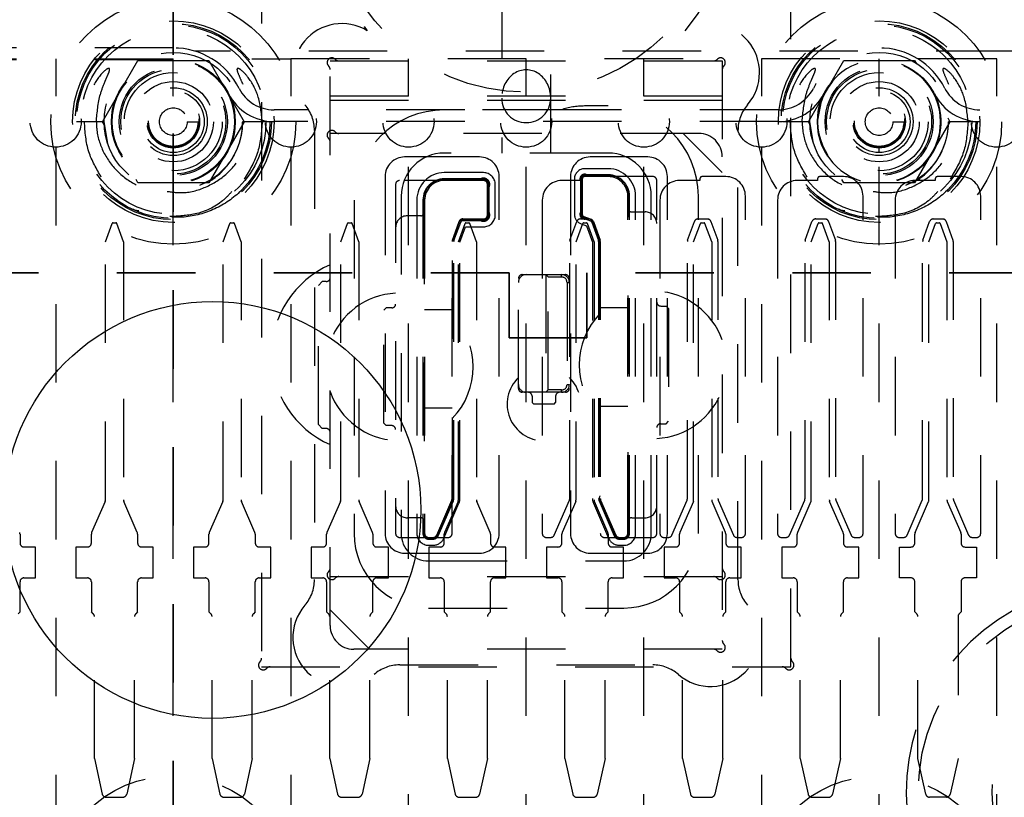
# Model space of a CAD drawing. Header units: inches. Extents: x 1880 to 2363, y -453 to -54.
# Tile 506 of 656: x 1899.182 to 1900.437, y -121.326 to -120.334. Entities that reach past the tile are written whole.
import ezdxf

# ---------------------------------------------------------------- set-up
doc = ezdxf.new("R2010")
doc.units = ezdxf.units.IN
doc.header["$LTSCALE"] = 0.5
doc.header["$MEASUREMENT"] = 0
doc.linetypes.add('HIDDEN', pattern=[0.225, 0.15, -0.075])
doc.linetypes.add('PHANTOM', pattern=[0.25, 0.125, -0.025, 0.025, -0.025, 0.025, -0.025])
doc.layers.add('SID-M-H', color=4, linetype='HIDDEN')
doc.layers.add('SID-M-S', color=105, linetype='Continuous')

msp = doc.modelspace()

# ---------------------------------------------------------------- linework, layer by layer
at = {"color": 7, "linetype": 'PHANTOM', "lineweight": 35}
for p, q in [((1899.37767, -112.27932), (1899.37767, -129.63932)), ((1899.80586, -120.65682), (1892.76167, -120.65682)), ((1899.80586, -120.65682), (1899.80586, -120.73977)), ((1903.46701, -120.65682), (1899.90484, -120.65682)), ((1899.90484, -120.65682), (1899.90484, -120.73977)), ((1899.90484, -120.73977), (1899.80586, -120.73977))]:
    msp.add_line(p, q, dxfattribs=at)
at = {"layer": 'SID-M-H'}
for p, q in [((1899.79642, -119.88432), (1899.79642, -120.50432)), ((1899.85892, -120.50432), (1899.85892, -119.88432)), ((1899.49017, -120.23932), (1899.49017, -121.15932)), ((1900.16517, -121.15932), (1900.16517, -120.26932)), ((1899.37767, -120.37032), (1898.77767, -120.37032)), ((1900.25054, -120.37432), (1899.4048, -120.37432)), ((1900.85054, -120.37432), (1900.3048, -120.37432)), ((1897.67767, -120.38432), (1899.52767, -120.38432)), ((1899.37767, -120.38532), (1898.77767, -120.38532)), ((1899.22767, -120.38432), (1899.22767, -120.43182)), ((1899.28748, -120.46432), (1899.33258, -120.38622)), ((1899.33258, -120.38622), (1899.42276, -120.38622)), ((1899.37767, -120.43182), (1899.37767, -120.38432)), ((1899.42276, -120.38622), (1899.46785, -120.46432)), ((1899.52767, -120.38432), (1899.52767, -120.43182)), ((1901.62767, -120.38432), (1899.52767, -120.38432)), ((1899.57767, -120.38682), (1900.07767, -120.38682)), ((1899.57767, -121.10682), (1899.57767, -120.38682)), ((1899.67767, -120.43182), (1899.67767, -120.38432)), ((1899.82767, -120.43182), (1899.82767, -120.38432)), ((1899.97767, -120.43182), (1899.97767, -120.38432)), ((1900.07767, -120.38682), (1900.07767, -121.13682)), ((1900.12767, -120.38432), (1900.12767, -120.43182)), ((1900.18748, -120.46432), (1900.23258, -120.38622)), ((1900.23258, -120.38622), (1900.32276, -120.38622)), ((1900.27767, -120.43182), (1900.27767, -120.38432)), ((1900.32276, -120.38622), (1900.32523, -120.39049)), ((1900.42767, -120.43182), (1900.42767, -120.38432)), ((1899.37767, -120.43282), (1899.37767, -120.43282)), ((1900.07767, -120.43182), (1899.57767, -120.43182)), ((1899.57767, -120.43682), (1900.07767, -120.43682)), ((1900.20468, -120.43408), (1900.19867, -120.46432)), ((1900.2072, -120.4286), (1900.20468, -120.43408)), ((1900.27767, -120.43282), (1900.27767, -120.43282)), ((1900.14922, -120.44922), (1899.50611, -120.44922)), ((1899.87208, -120.44932), (1899.72317, -120.44932)), ((1899.93217, -120.44432), (1899.90217, -120.44432)), ((1900.74922, -120.44922), (1900.40611, -120.44922)), ((1899.28942, -120.46432), (1899.25442, -120.46432)), ((1899.29023, -120.46908), (1899.28748, -120.46432)), ((1899.29417, -120.49199), (1899.28942, -120.46432)), ((1899.39528, -120.46432), (1899.40916, -120.46432)), ((1899.41113, -120.46432), (1899.41113, -120.46432)), ((1899.42097, -120.46432), (1899.42097, -120.46432)), ((1899.46785, -120.46432), (1899.42276, -120.54242)), ((1899.50092, -120.46432), (1899.466, -120.46432)), ((1900.14922, -120.46422), (1899.50611, -120.46422)), ((1900.18942, -120.46432), (1900.15442, -120.46432)), ((1900.19023, -120.46908), (1900.18748, -120.46432)), ((1900.19417, -120.49199), (1900.18942, -120.46432)), ((1900.29528, -120.46432), (1900.30916, -120.46432)), ((1900.31113, -120.46432), (1900.31113, -120.46432)), ((1900.32097, -120.46432), (1900.32097, -120.46432)), ((1900.36785, -120.46432), (1900.32276, -120.54242)), ((1900.3651, -120.45955), (1900.36785, -120.46432)), ((1900.40092, -120.46432), (1900.366, -120.46432)), ((1900.74922, -120.46422), (1900.40611, -120.46422)), ((1899.55767, -120.47551), (1899.55767, -121.04812)), ((1900.09767, -121.04812), (1900.09767, -120.47551)), ((1900.04767, -120.47932), (1899.57767, -120.47932)), ((1900.07767, -120.52932), (1900.02767, -120.47932)), ((1899.22767, -120.49682), (1899.22767, -121.42182)), ((1899.37767, -121.42182), (1899.37767, -120.49682)), ((1899.52767, -120.49682), (1899.52767, -121.42182)), ((1899.67767, -121.42182), (1899.67767, -120.49682)), ((1899.82767, -121.42182), (1899.82767, -120.49682)), ((1899.97767, -121.42182), (1899.97767, -120.49682)), ((1900.12767, -120.49682), (1900.12767, -121.42182)), ((1900.27767, -121.42182), (1900.27767, -120.49682)), ((1900.42767, -121.42182), (1900.42767, -120.49682)), ((1899.76817, -120.50932), (1899.67267, -120.50932)), ((1899.93217, -120.50432), (1899.72317, -120.50432)), ((1899.98267, -120.50932), (1899.90917, -120.50932)), ((1899.93217, -120.52432), (1899.90217, -120.52432)), ((1899.33258, -120.54242), (1899.33011, -120.53814)), ((1899.42956, -120.53628), (1899.41113, -120.54558)), ((1899.64767, -120.53432), (1899.64767, -120.98932)), ((1899.77317, -120.53932), (1899.66617, -120.53932)), ((1899.77317, -120.52932), (1899.72317, -120.52932)), ((1899.77317, -120.53715), (1899.72317, -120.53715)), ((1899.7697, -120.53882), (1899.73038, -120.53882)), ((1899.79317, -120.98932), (1899.79317, -120.53432)), ((1899.89917, -120.53932), (1899.87317, -120.53932)), ((1899.88417, -120.53432), (1899.88417, -120.98932)), ((1899.88917, -120.53732), (1899.88917, -120.58247)), ((1899.897, -120.53732), (1899.897, -120.58247)), ((1899.89867, -120.54014), (1899.89867, -120.57964)), ((1899.89917, -120.53732), (1899.89917, -120.58247)), ((1899.93217, -120.53215), (1899.90217, -120.53215)), ((1899.98917, -120.53432), (1899.90217, -120.53432)), ((1899.92496, -120.53382), (1899.90499, -120.53382)), ((1899.99417, -120.98932), (1899.99417, -120.53932)), ((1900.00767, -120.98932), (1900.00767, -120.53432)), ((1900.04917, -120.53932), (1900.02317, -120.53932)), ((1900.04917, -120.53732), (1900.04917, -120.53932)), ((1900.08217, -120.53432), (1900.05217, -120.53432)), ((1900.19917, -120.53932), (1900.17317, -120.53932)), ((1900.19917, -120.53732), (1900.19917, -120.53932)), ((1900.23217, -120.53432), (1900.20217, -120.53432)), ((1900.23258, -120.54242), (1900.23011, -120.53814)), ((1900.32956, -120.53628), (1900.31113, -120.54558)), ((1900.34917, -120.53932), (1900.32317, -120.53932)), ((1900.34917, -120.53732), (1900.34917, -120.53932)), ((1900.38217, -120.53432), (1900.35217, -120.53432)), ((1899.42276, -120.54242), (1899.33258, -120.54242)), ((1899.66117, -120.54432), (1899.66117, -120.98932)), ((1899.77817, -120.58332), (1899.77817, -120.54432)), ((1899.77867, -120.57985), (1899.77867, -120.54778)), ((1899.78034, -120.58332), (1899.78034, -120.54432)), ((1899.78817, -120.58332), (1899.78817, -120.54432)), ((1900.32276, -120.54242), (1900.23258, -120.54242)), ((1899.60817, -120.56432), (1899.60817, -120.98932)), ((1899.66817, -120.55932), (1899.66817, -120.98932)), ((1899.68817, -120.56432), (1899.68817, -120.98932)), ((1899.696, -120.56432), (1899.696, -120.98932)), ((1899.69817, -120.56432), (1899.69817, -120.98932)), ((1899.84817, -120.56432), (1899.84817, -120.98932)), ((1899.95717, -120.98932), (1899.95717, -120.55932)), ((1899.95934, -120.98932), (1899.95934, -120.55932)), ((1899.96717, -120.98932), (1899.96717, -120.55932)), ((1899.98717, -120.98932), (1899.98717, -120.55932)), ((1899.99817, -120.56432), (1899.99817, -120.98932)), ((1900.04717, -120.98932), (1900.04717, -120.55932)), ((1900.10717, -120.98932), (1900.10717, -120.55932)), ((1900.14817, -120.56432), (1900.14817, -120.98932)), ((1900.25717, -120.98932), (1900.25717, -120.55932)), ((1900.29817, -120.56432), (1900.29817, -120.98932)), ((1900.40717, -120.98932), (1900.40717, -120.55932)), ((1899.69767, -120.57153), (1899.69767, -120.98585)), ((1899.95767, -120.98585), (1899.95767, -120.56653)), ((1899.69317, -120.58432), (1899.67617, -120.58432)), ((1899.74676, -120.58832), (1899.77317, -120.58832)), ((1899.74676, -120.58882), (1899.7697, -120.58882)), ((1899.74676, -120.59049), (1899.77317, -120.59049)), ((1899.89676, -120.58832), (1899.90945, -120.58832)), ((1899.9004, -120.58733), (1899.90954, -120.59066)), ((1899.90114, -120.58529), (1899.91028, -120.58862)), ((1899.90363, -120.58673), (1899.91011, -120.58909)), ((1899.96217, -120.57932), (1899.97917, -120.57932)), ((1900.04676, -120.58832), (1900.05945, -120.58832)), ((1900.05945, -120.58832), (1900.06028, -120.58862)), ((1900.19676, -120.58832), (1900.20945, -120.58832)), ((1900.20945, -120.58832), (1900.21028, -120.58862)), ((1900.34676, -120.58832), (1900.35945, -120.58832)), ((1900.35945, -120.58832), (1900.36028, -120.58862)), ((1899.29117, -120.61747), (1899.29974, -120.59392)), ((1899.30077, -120.59317), (1899.30457, -120.59317)), ((1899.31417, -120.61747), (1899.3056, -120.59392)), ((1899.44117, -120.61747), (1899.44974, -120.59392)), ((1899.45077, -120.59317), (1899.45457, -120.59317)), ((1899.46417, -120.61747), (1899.4556, -120.59392)), ((1899.59117, -120.61747), (1899.59974, -120.59392)), ((1899.60077, -120.59317), (1899.60457, -120.59317)), ((1899.61417, -120.61747), (1899.6056, -120.59392)), ((1899.73347, -120.61523), (1899.74207, -120.59161)), ((1899.73394, -120.6154), (1899.74254, -120.59178)), ((1899.73551, -120.61597), (1899.74411, -120.59235)), ((1899.74117, -120.61747), (1899.74974, -120.59392)), ((1899.74317, -120.61782), (1899.75027, -120.59832)), ((1899.75027, -120.59832), (1899.77317, -120.59832)), ((1899.75077, -120.59317), (1899.75457, -120.59317)), ((1899.76417, -120.61747), (1899.7556, -120.59392)), ((1899.88347, -120.61523), (1899.89207, -120.59161)), ((1899.89117, -120.61747), (1899.89974, -120.59392)), ((1899.89772, -120.59469), (1899.90467, -120.59722)), ((1899.90077, -120.59317), (1899.90457, -120.59317)), ((1899.90467, -120.59722), (1899.91217, -120.61782)), ((1899.91417, -120.61747), (1899.9056, -120.59392)), ((1899.91123, -120.59235), (1899.91983, -120.61597)), ((1899.9128, -120.59178), (1899.92139, -120.6154)), ((1899.91327, -120.59161), (1899.92186, -120.61523)), ((1900.03347, -120.61523), (1900.04207, -120.59161)), ((1900.04117, -120.61747), (1900.04974, -120.59392)), ((1900.05077, -120.59317), (1900.05457, -120.59317)), ((1900.06417, -120.61747), (1900.0556, -120.59392)), ((1900.06327, -120.59161), (1900.07186, -120.61523)), ((1900.18347, -120.61523), (1900.19207, -120.59161)), ((1900.19117, -120.61747), (1900.19974, -120.59392)), ((1900.20077, -120.59317), (1900.20457, -120.59317)), ((1900.21417, -120.61747), (1900.2056, -120.59392)), ((1900.21327, -120.59161), (1900.22186, -120.61523)), ((1900.33347, -120.61523), (1900.34207, -120.59161)), ((1900.34117, -120.61747), (1900.34974, -120.59392)), ((1900.35077, -120.59317), (1900.35457, -120.59317)), ((1900.3556, -120.59392), (1900.36417, -120.61747)), ((1900.36327, -120.59161), (1900.37186, -120.61523)), ((1899.29117, -120.94647), (1899.29117, -120.61747)), ((1899.31417, -120.61747), (1899.31417, -120.94647)), ((1899.44117, -120.94647), (1899.44117, -120.61747)), ((1899.46417, -120.61747), (1899.46417, -120.94647)), ((1899.59117, -120.94647), (1899.59117, -120.61747)), ((1899.61417, -120.61747), (1899.61417, -120.94647)), ((1899.73317, -120.98932), (1899.73317, -120.61694)), ((1899.73367, -120.94135), (1899.73367, -120.61694)), ((1899.73534, -120.94481), (1899.73534, -120.61694)), ((1899.74117, -120.94647), (1899.74117, -120.61747)), ((1899.74317, -120.94481), (1899.74317, -120.61782)), ((1899.76417, -120.61747), (1899.76417, -120.94647)), ((1899.88317, -120.94481), (1899.88317, -120.61694)), ((1899.89117, -120.94647), (1899.89117, -120.61747)), ((1899.91217, -120.61782), (1899.91217, -120.94481)), ((1899.91417, -120.61747), (1899.91417, -120.94647)), ((1899.92, -120.61694), (1899.92, -120.94481)), ((1899.92167, -120.61694), (1899.92167, -120.94135)), ((1899.92217, -120.61694), (1899.92217, -120.98932)), ((1900.03317, -120.94481), (1900.03317, -120.61694)), ((1900.04117, -120.94647), (1900.04117, -120.61747)), ((1900.06417, -120.61747), (1900.06417, -120.94647)), ((1900.07217, -120.61694), (1900.07217, -120.94481)), ((1900.18317, -120.94481), (1900.18317, -120.61694)), ((1900.19117, -120.94647), (1900.19117, -120.61747)), ((1900.21417, -120.61747), (1900.21417, -120.94647)), ((1900.22217, -120.61694), (1900.22217, -120.94481)), ((1900.33317, -120.94481), (1900.33317, -120.61694)), ((1900.34117, -120.94647), (1900.34117, -120.61747)), ((1900.36417, -120.61747), (1900.36417, -120.94647)), ((1900.37217, -120.61694), (1900.37217, -120.94481)), ((1899.81767, -120.80432), (1899.81767, -120.66432)), ((1899.82267, -120.65932), (1899.87767, -120.65932)), ((1899.85267, -120.65932), (1899.85267, -120.80932)), ((1899.85267, -120.65932), (1899.85567, -120.66232)), ((1899.85567, -120.66232), (1899.87267, -120.66232)), ((1899.85567, -120.80632), (1899.85567, -120.66232)), ((1899.87267, -120.66232), (1899.87267, -120.65932)), ((1899.88267, -120.66432), (1899.88267, -120.80432)), ((1899.56767, -120.66807), (1899.56267, -120.67307)), ((1899.56267, -120.85057), (1899.56267, -120.67307)), ((1899.57267, -120.66807), (1899.56767, -120.66807)), ((1899.87967, -120.66932), (1899.87967, -120.79932)), ((1899.87967, -120.66932), (1899.88267, -120.66932)), ((1899.64917, -120.70182), (1899.64617, -120.70482)), ((1899.65617, -120.70182), (1899.64917, -120.70182)), ((1899.73317, -120.70432), (1899.69817, -120.70432)), ((1899.95717, -120.70182), (1899.92217, -120.70182)), ((1899.99917, -120.69932), (1900.00617, -120.69932)), ((1900.00917, -120.70232), (1900.00617, -120.69932)), ((1900.00917, -120.70232), (1900.00917, -120.84632)), ((1899.64617, -120.84882), (1899.64617, -120.70482)), ((1899.87967, -120.79932), (1899.88267, -120.79932)), ((1899.87767, -120.80932), (1899.82267, -120.80932)), ((1899.83517, -120.81432), (1899.83517, -120.82232)), ((1899.85267, -120.80932), (1899.85567, -120.80632)), ((1899.87267, -120.80632), (1899.85567, -120.80632)), ((1899.86517, -120.81432), (1899.86517, -120.82232)), ((1899.87267, -120.80932), (1899.87267, -120.80632)), ((1899.69817, -120.82932), (1899.73317, -120.82932)), ((1899.83517, -120.82232), (1899.83717, -120.82432)), ((1899.86317, -120.82432), (1899.83717, -120.82432)), ((1899.86317, -120.82432), (1899.86517, -120.82232)), ((1899.92217, -120.82682), (1899.95717, -120.82682)), ((1899.56267, -120.85057), (1899.56767, -120.85557)), ((1899.64617, -120.84882), (1899.64917, -120.85182)), ((1899.65617, -120.85182), (1899.64917, -120.85182)), ((1899.99917, -120.84932), (1900.00617, -120.84932)), ((1900.00617, -120.84932), (1900.00917, -120.84632)), ((1899.57267, -120.85557), (1899.56767, -120.85557)), ((1899.29076, -120.94845), (1899.27355, -120.98824)), ((1899.33178, -120.98824), (1899.31458, -120.94845)), ((1899.44076, -120.94845), (1899.42355, -120.98824)), ((1899.48178, -120.98824), (1899.46458, -120.94845)), ((1899.59076, -120.94845), (1899.57355, -120.98824)), ((1899.63178, -120.98824), (1899.61458, -120.94845)), ((1899.71351, -120.9913), (1899.73276, -120.9468)), ((1899.71534, -120.98832), (1899.73184, -120.95018)), ((1899.7155, -120.99216), (1899.73475, -120.94766)), ((1899.72269, -120.99527), (1899.74193, -120.95077)), ((1899.74076, -120.94845), (1899.72355, -120.98824)), ((1899.78178, -120.98824), (1899.76458, -120.94845)), ((1899.86351, -120.9913), (1899.88276, -120.9468)), ((1899.89076, -120.94845), (1899.87355, -120.98824)), ((1899.9134, -120.95077), (1899.93265, -120.99527)), ((1899.93178, -120.98824), (1899.91458, -120.94845)), ((1899.92059, -120.94766), (1899.93983, -120.99216)), ((1899.92258, -120.9468), (1899.94182, -120.9913)), ((1899.92349, -120.95018), (1899.93999, -120.98832)), ((1900.01351, -120.9913), (1900.03276, -120.9468)), ((1900.04076, -120.94845), (1900.02355, -120.98824)), ((1900.08178, -120.98824), (1900.06458, -120.94845)), ((1900.07258, -120.9468), (1900.09182, -120.9913)), ((1900.16351, -120.9913), (1900.18276, -120.9468)), ((1900.19076, -120.94845), (1900.17355, -120.98824)), ((1900.23178, -120.98824), (1900.21458, -120.94845)), ((1900.22258, -120.9468), (1900.24182, -120.9913)), ((1900.31351, -120.9913), (1900.33276, -120.9468)), ((1900.32355, -120.98824), (1900.34076, -120.94845)), ((1900.36458, -120.94845), (1900.38178, -120.98824)), ((1900.37258, -120.9468), (1900.39182, -120.9913)), ((1899.69317, -120.96932), (1899.67617, -120.96932)), ((1899.96217, -120.96932), (1899.97917, -120.96932)), ((1899.18219, -120.99022), (1899.18219, -121.00156)), ((1899.27314, -121.00156), (1899.27314, -120.99022)), ((1899.33219, -120.99022), (1899.33219, -121.00156)), ((1899.42314, -121.00156), (1899.42314, -120.99022)), ((1899.48219, -120.99022), (1899.48219, -121.00156)), ((1899.57314, -121.00156), (1899.57314, -120.99022)), ((1899.63219, -120.99022), (1899.63219, -121.00156)), ((1899.72314, -121.00156), (1899.72314, -120.99022)), ((1899.78219, -120.99022), (1899.78219, -121.00156)), ((1899.87314, -121.00156), (1899.87314, -120.99022)), ((1899.93219, -120.99022), (1899.93219, -121.00156)), ((1900.02314, -121.00156), (1900.02314, -120.99022)), ((1900.08219, -120.99022), (1900.08219, -121.00156)), ((1900.17314, -121.00156), (1900.17314, -120.99022)), ((1900.23219, -120.99022), (1900.23219, -121.00156)), ((1900.32314, -121.00156), (1900.32314, -120.99022)), ((1900.38219, -120.99022), (1900.38219, -121.00156)), ((1899.66617, -120.99432), (1899.72817, -120.99432)), ((1899.70317, -120.99582), (1899.70892, -120.99582)), ((1899.70317, -120.99649), (1899.70892, -120.99649)), ((1899.70317, -121.00432), (1899.70892, -121.00432)), ((1899.85317, -120.99432), (1899.85892, -120.99432)), ((1899.92717, -120.99432), (1899.98917, -120.99432)), ((1899.94641, -120.99582), (1899.95217, -120.99582)), ((1899.94641, -120.99649), (1899.95217, -120.99649)), ((1899.94641, -121.00432), (1899.95217, -121.00432)), ((1900.00317, -120.99432), (1900.00892, -120.99432)), ((1900.09641, -120.99432), (1900.10217, -120.99432)), ((1900.15317, -120.99432), (1900.15892, -120.99432)), ((1900.24641, -120.99432), (1900.25217, -120.99432)), ((1900.30317, -120.99432), (1900.30892, -120.99432)), ((1900.39641, -120.99432), (1900.40217, -120.99432)), ((1899.20188, -121.00656), (1899.18719, -121.00656)), ((1899.20188, -121.04593), (1899.20188, -121.00656)), ((1899.25345, -121.00656), (1899.25345, -121.04593)), ((1899.26814, -121.00656), (1899.25345, -121.00656)), ((1899.35188, -121.00656), (1899.33719, -121.00656)), ((1899.35188, -121.04593), (1899.35188, -121.00656)), ((1899.41814, -121.00656), (1899.40345, -121.00656)), ((1899.40345, -121.00656), (1899.40345, -121.04593)), ((1899.50188, -121.00656), (1899.48719, -121.00656)), ((1899.50188, -121.04593), (1899.50188, -121.00656)), ((1899.55345, -121.00656), (1899.55345, -121.04593)), ((1899.56814, -121.00656), (1899.55345, -121.00656)), ((1899.65188, -121.00656), (1899.63719, -121.00656)), ((1899.65188, -121.04593), (1899.65188, -121.00656)), ((1899.67267, -121.01432), (1899.76817, -121.01432)), ((1899.71814, -121.00656), (1899.70345, -121.00656)), ((1899.70345, -121.00656), (1899.70345, -121.04593)), ((1899.80188, -121.00656), (1899.78719, -121.00656)), ((1899.80188, -121.04593), (1899.80188, -121.00656)), ((1899.85345, -121.00656), (1899.85345, -121.04593)), ((1899.86814, -121.00656), (1899.85345, -121.00656)), ((1899.90917, -121.01432), (1899.98267, -121.01432)), ((1899.95188, -121.00656), (1899.93719, -121.00656)), ((1899.95188, -121.04593), (1899.95188, -121.00656)), ((1900.00345, -121.00656), (1900.00345, -121.04593)), ((1900.01814, -121.00656), (1900.00345, -121.00656)), ((1900.10188, -121.00656), (1900.08719, -121.00656)), ((1900.10188, -121.04593), (1900.10188, -121.00656)), ((1900.16814, -121.00656), (1900.15345, -121.00656)), ((1900.15345, -121.00656), (1900.15345, -121.04593)), ((1900.25188, -121.00656), (1900.23719, -121.00656)), ((1900.25188, -121.04593), (1900.25188, -121.00656)), ((1900.30345, -121.00656), (1900.31814, -121.00656)), ((1900.30345, -121.04593), (1900.30345, -121.00656)), ((1900.38719, -121.00656), (1900.40188, -121.00656)), ((1900.40188, -121.00656), (1900.40188, -121.04593)), ((1899.70317, -121.02432), (1899.95217, -121.02432)), ((1899.18219, -121.08924), (1899.18219, -121.05093)), ((1899.18719, -121.04593), (1899.20188, -121.04593)), ((1899.25345, -121.04593), (1899.26814, -121.04593)), ((1899.27314, -121.05093), (1899.27314, -121.08924)), ((1899.33219, -121.08924), (1899.33219, -121.05093)), ((1899.33719, -121.04593), (1899.35188, -121.04593)), ((1899.40345, -121.04593), (1899.41814, -121.04593)), ((1899.42314, -121.05093), (1899.42314, -121.08924)), ((1899.48219, -121.08924), (1899.48219, -121.05093)), ((1899.48719, -121.04593), (1899.50188, -121.04593)), ((1899.55345, -121.04593), (1899.56814, -121.04593)), ((1899.57314, -121.05093), (1899.57314, -121.08924)), ((1899.57767, -121.04432), (1900.07767, -121.04432)), ((1899.63219, -121.08924), (1899.63219, -121.05093)), ((1899.63719, -121.04593), (1899.65188, -121.04593)), ((1899.70345, -121.04593), (1899.71814, -121.04593)), ((1899.72314, -121.05093), (1899.72314, -121.08924)), ((1899.78219, -121.08924), (1899.78219, -121.05093)), ((1899.78719, -121.04593), (1899.80188, -121.04593)), ((1899.85345, -121.04593), (1899.86814, -121.04593)), ((1899.87314, -121.05093), (1899.87314, -121.08924)), ((1899.93219, -121.08924), (1899.93219, -121.05093)), ((1899.93719, -121.04593), (1899.95188, -121.04593)), ((1900.00345, -121.04593), (1900.01814, -121.04593)), ((1900.02314, -121.05093), (1900.02314, -121.08924)), ((1900.08219, -121.08924), (1900.08219, -121.05093)), ((1900.08719, -121.04593), (1900.10188, -121.04593)), ((1900.15345, -121.04593), (1900.16814, -121.04593)), ((1900.17314, -121.05093), (1900.17314, -121.08924)), ((1900.23219, -121.08924), (1900.23219, -121.05093)), ((1900.23719, -121.04593), (1900.25188, -121.04593)), ((1900.31814, -121.04593), (1900.30345, -121.04593)), ((1900.32314, -121.08924), (1900.32314, -121.05093)), ((1900.38219, -121.05093), (1900.38219, -121.08924)), ((1900.40188, -121.04593), (1900.38719, -121.04593)), ((1899.18219, -121.08924), (1899.17972, -121.09171)), ((1899.27561, -121.09171), (1899.27314, -121.08924)), ((1899.33219, -121.08924), (1899.32972, -121.09171)), ((1899.42561, -121.09171), (1899.42314, -121.08924)), ((1899.48219, -121.08924), (1899.47972, -121.09171)), ((1899.57561, -121.09171), (1899.57314, -121.08924)), ((1899.62767, -121.13682), (1899.57767, -121.08682)), ((1899.63219, -121.08924), (1899.62972, -121.09171)), ((1899.70317, -121.08432), (1899.95217, -121.08432)), ((1899.72561, -121.09171), (1899.72314, -121.08924)), ((1899.78219, -121.08924), (1899.77972, -121.09171)), ((1899.87561, -121.09171), (1899.87314, -121.08924)), ((1899.93219, -121.08924), (1899.92972, -121.09171)), ((1900.02561, -121.09171), (1900.02314, -121.08924)), ((1900.08219, -121.08924), (1900.07972, -121.09171)), ((1900.17561, -121.09171), (1900.17314, -121.08924)), ((1900.23219, -121.08924), (1900.22972, -121.09171)), ((1900.32561, -121.09171), (1900.32314, -121.08924)), ((1900.38219, -121.08924), (1900.37972, -121.09171)), ((1899.27708, -121.27624), (1899.27708, -121.09525)), ((1899.32826, -121.27624), (1899.32826, -121.09525)), ((1899.42708, -121.27624), (1899.42708, -121.09525)), ((1899.47826, -121.27624), (1899.47826, -121.09525)), ((1899.57708, -121.27624), (1899.57708, -121.09525)), ((1899.62826, -121.27624), (1899.62826, -121.09525)), ((1899.72708, -121.27624), (1899.72708, -121.09525)), ((1899.77826, -121.27624), (1899.77826, -121.09525)), ((1899.87708, -121.27624), (1899.87708, -121.09525)), ((1899.92826, -121.27624), (1899.92826, -121.09525)), ((1900.02708, -121.27624), (1900.02708, -121.09525)), ((1900.07826, -121.27624), (1900.07826, -121.09525)), ((1900.17708, -121.27624), (1900.17708, -121.09525)), ((1900.22826, -121.27624), (1900.22826, -121.09525)), ((1900.32708, -121.27624), (1900.32708, -121.09525)), ((1900.37826, -121.09525), (1900.37826, -121.27624)), ((1900.07767, -121.13682), (1899.60767, -121.13682)), ((1899.49017, -121.15932), (1900.16517, -121.15932)), ((1899.66636, -121.15682), (1899.98897, -121.15682)), ((1899.27708, -121.27624), (1899.28704, -121.32153)), ((1899.32826, -121.27624), (1899.31829, -121.32153)), ((1899.42708, -121.27624), (1899.43704, -121.32153)), ((1899.47826, -121.27624), (1899.46829, -121.32153)), ((1899.57708, -121.27624), (1899.58704, -121.32153)), ((1899.62826, -121.27624), (1899.61829, -121.32153)), ((1899.72708, -121.27624), (1899.73704, -121.32153)), ((1899.77826, -121.27624), (1899.76829, -121.32153)), ((1899.87708, -121.27624), (1899.88704, -121.32153)), ((1899.92826, -121.27624), (1899.91829, -121.32153)), ((1900.02708, -121.27624), (1900.03704, -121.32153)), ((1900.07826, -121.27624), (1900.06829, -121.32153)), ((1900.17708, -121.27624), (1900.18704, -121.32153)), ((1900.22826, -121.27624), (1900.21829, -121.32153)), ((1900.33704, -121.32153), (1900.32708, -121.27624)), ((1900.37826, -121.27624), (1900.36829, -121.32153)), ((1899.29192, -121.32546), (1899.31341, -121.32546)), ((1899.44192, -121.32546), (1899.46341, -121.32546)), ((1899.59192, -121.32546), (1899.61341, -121.32546)), ((1899.74192, -121.32546), (1899.76341, -121.32546)), ((1899.89192, -121.32546), (1899.91341, -121.32546)), ((1900.04192, -121.32546), (1900.06341, -121.32546)), ((1900.19192, -121.32546), (1900.21341, -121.32546)), ((1900.36341, -121.32546), (1900.34192, -121.32546))]:
    msp.add_line(p, q, dxfattribs=at)
for centre, radius in [((1899.82767, -120.17682), 0.25), ((1899.37767, -120.46432), 0.15625), ((1900.27767, -120.46432), 0.15625), ((1899.37767, -120.46432), 0.1285), ((1899.37767, -120.46432), 0.125), ((1900.27767, -120.46432), 0.1285), ((1900.27767, -120.46432), 0.125), ((1899.37767, -120.46432), 0.12325), ((1899.37767, -120.46432), 0.11811), ((1900.27767, -120.46432), 0.12325), ((1900.27767, -120.46432), 0.11811), ((1899.37767, -120.46432), 0.08825), ((1900.27767, -120.46432), 0.08825), ((1899.37767, -120.46432), 0.079), ((1899.37767, -120.46432), 0.07874), ((1899.37767, -120.46432), 0.078), ((1900.27767, -120.46432), 0.07874), ((1900.27767, -120.46432), 0.078), ((1899.37767, -120.46432), 0.0689), ((1899.37767, -120.46432), 0.06693), ((1899.37767, -120.46432), 0.0625), ((1900.27767, -120.46432), 0.0689), ((1900.27767, -120.46432), 0.06693), ((1900.27767, -120.46432), 0.0625), ((1899.37767, -120.46432), 0.05118), ((1900.27767, -120.46432), 0.05118), ((1899.37767, -120.46432), 0.04331), ((1899.37767, -120.46432), 0.03937), ((1900.27767, -120.46432), 0.04331), ((1900.27767, -120.46432), 0.03937), ((1899.22767, -120.46432), 0.0325), ((1899.37767, -120.46432), 0.03346), ((1899.37767, -120.46432), 0.0325), ((1899.37767, -120.46432), 0.0315), ((1899.37767, -120.46432), 0.0315), ((1899.52767, -120.46432), 0.0325), ((1899.67767, -120.46432), 0.0325), ((1899.82767, -120.46432), 0.0325), ((1899.97767, -120.46432), 0.0325), ((1900.12767, -120.46432), 0.0325), ((1900.27767, -120.46432), 0.03346), ((1900.27767, -120.46432), 0.0325), ((1900.27767, -120.46432), 0.0315), ((1900.27767, -120.46432), 0.0315), ((1900.42767, -120.46432), 0.0325), ((1899.37767, -120.46432), 0.01761), ((1900.27767, -120.46432), 0.01761), ((1900.57767, -121.31932), 0.25), ((1900.57767, -121.31932), 0.156), ((1899.37767, -121.45432), 0.15625), ((1900.27767, -121.45432), 0.15625)]:
    msp.add_circle(centre, radius, dxfattribs=at)
for centre, radius, start, end in [((1899.82767, -120.17682), 0.2655, 319.75881, 220.24119), ((1899.59267, -120.40182), 0.0625, 58.84424, 220.92606), ((1900.06267, -120.40182), 0.0625, 319.07394, 121.15576), ((1899.37767, -120.46432), 0.094, 26.87743, 90), ((1900.27767, -120.46432), 0.094, 26.87743, 153.12257), ((1899.57979, -120.38894), 0.006, 42.59227, 227.40773), ((1899.58862, -120.38082), 0.006, 222.59227, 270), ((1900.06671, -120.38082), 0.006, 270, 317.40773), ((1900.07554, -120.38894), 0.006, 312.59227, 137.40773), ((1900.27767, -120.46432), 0.079, 180, 153.12257), ((1899.57167, -120.39777), 0.006, 0, 47.40773), ((1900.08367, -120.39777), 0.006, 132.59227, 180), ((1899.50611, -120.39922), 0.05, 206.87743, 270), ((1900.14922, -120.39922), 0.05, 270, 333.12257), ((1900.40611, -120.39922), 0.05, 206.87743, 270), ((1899.50611, -120.39922), 0.065, 206.87743, 270), ((1899.82767, -120.43432), 0.03125, 180, 0), ((1900.14922, -120.39922), 0.065, 270, 333.12257), ((1900.40611, -120.39922), 0.065, 206.87743, 270), ((1899.50767, -120.47551), 0.05, 0, 40.92606), ((1899.72317, -120.56432), 0.115, 90, 180), ((1899.90217, -120.53732), 0.093, 90, 108.87324), ((1899.93217, -120.55932), 0.115, 0, 90), ((1900.14767, -120.47551), 0.05, 139.07394, 180), ((1899.57979, -120.48144), 0.006, 42.59227, 227.40773), ((1899.58862, -120.47332), 0.006, 222.59227, 270), ((1899.57167, -120.49027), 0.006, 0, 47.40773), ((1900.04767, -120.50932), 0.03, 0, 90), ((1899.67267, -120.53432), 0.025, 90, 180), ((1899.72317, -120.55932), 0.055, 90, 180), ((1899.76817, -120.53432), 0.025, 360, 90), ((1899.90917, -120.53432), 0.025, 90, 180), ((1899.93217, -120.55932), 0.055, 0, 90), ((1899.98267, -120.53432), 0.025, 0, 90), ((1899.90217, -120.53732), 0.013, 90, 180), ((1899.93217, -120.55932), 0.035, 0, 90), ((1899.66617, -120.54432), 0.005, 90, 180), ((1899.72317, -120.56432), 0.035, 90, 180), ((1899.72317, -120.56432), 0.02717, 90, 180), ((1899.72317, -120.56432), 0.0265, 74.20972, 195.79028), ((1899.72317, -120.56432), 0.025, 90, 180), ((1899.77317, -120.54432), 0.008, 308.68219, 141.31781), ((1899.77317, -120.54432), 0.0065, 327.79577, 122.20423), ((1899.77317, -120.54432), 0.015, 0, 90), ((1899.77317, -120.54432), 0.00717, 0, 90), ((1899.77317, -120.54432), 0.005, 0, 90), ((1899.87317, -120.56432), 0.025, 90, 180), ((1899.90217, -120.53732), 0.006, 30, 240), ((1899.90217, -120.53732), 0.00517, 90, 180), ((1899.90217, -120.53732), 0.0045, 51.05756, 218.94244), ((1899.90217, -120.53732), 0.003, 90, 180), ((1899.93217, -120.55932), 0.0265, 344.20972, 105.79028), ((1899.93217, -120.55932), 0.02717, 0, 90), ((1899.93217, -120.55932), 0.025, 0, 90), ((1899.98917, -120.53932), 0.005, 0, 90), ((1900.02317, -120.56432), 0.025, 90, 180), ((1900.05217, -120.53732), 0.003, 90, 180), ((1900.08217, -120.55932), 0.025, 0, 90), ((1900.17317, -120.56432), 0.025, 90, 180), ((1900.20217, -120.53732), 0.003, 90, 180), ((1900.23217, -120.55932), 0.025, 0, 90), ((1900.32317, -120.56432), 0.025, 90, 180), ((1900.35217, -120.53732), 0.003, 90, 180), ((1900.38217, -120.55932), 0.025, 0, 90), ((1899.77317, -120.58332), 0.008, 218.68219, 51.31781), ((1899.90217, -120.58247), 0.006, 120, 310), ((1899.96217, -120.57432), 0.005, 180, 270), ((1899.67617, -120.59932), 0.015, 90, 180), ((1899.69317, -120.57932), 0.005, 270, 0), ((1899.74676, -120.59332), 0.005, 90, 160), ((1899.74676, -120.59332), 0.0045, 90, 160), ((1899.74676, -120.59332), 0.00283, 90, 160), ((1899.77317, -120.58332), 0.0065, 237.79577, 32.20423), ((1899.77317, -120.58332), 0.015, 270, 0), ((1899.77317, -120.58332), 0.00717, 270, 0), ((1899.77317, -120.58332), 0.005, 270, 0), ((1899.90217, -120.58247), 0.013, 180, 250), ((1899.89676, -120.59332), 0.005, 90, 160), ((1899.90217, -120.58247), 0.00517, 180, 250), ((1899.90217, -120.58247), 0.0045, 141.05756, 288.94244), ((1899.90217, -120.58247), 0.003, 180, 250), ((1899.90857, -120.59332), 0.00283, 20, 70), ((1899.90857, -120.59332), 0.0045, 20, 70), ((1899.90857, -120.59332), 0.005, 20, 70), ((1899.97917, -120.59432), 0.015, 0, 90), ((1900.04676, -120.59332), 0.005, 90, 160), ((1900.05857, -120.59332), 0.005, 20, 70), ((1900.19676, -120.59332), 0.005, 90, 160), ((1900.20857, -120.59332), 0.005, 20, 70), ((1900.34676, -120.59332), 0.005, 90, 160), ((1900.35857, -120.59332), 0.005, 20, 70), ((1899.30317, -120.59756), 0.005, 118.69771, 133.30625), ((1899.30217, -120.59756), 0.005, 46.69375, 61.30229), ((1899.45317, -120.59756), 0.005, 118.69771, 133.30625), ((1899.45217, -120.59756), 0.005, 46.69375, 61.30229), ((1899.60317, -120.59756), 0.005, 118.69771, 133.30625), ((1899.60217, -120.59756), 0.005, 46.69375, 61.30229), ((1899.75317, -120.59756), 0.005, 118.69771, 133.30625), ((1899.75217, -120.59756), 0.005, 46.69375, 61.30229), ((1899.90317, -120.59756), 0.005, 118.69771, 133.30625), ((1899.90217, -120.59756), 0.005, 46.69375, 61.30229), ((1900.05317, -120.59756), 0.005, 118.69771, 133.30625), ((1900.05217, -120.59756), 0.005, 46.69375, 61.30229), ((1900.20317, -120.59756), 0.005, 118.69771, 133.30625), ((1900.20217, -120.59756), 0.005, 46.69375, 61.30229), ((1900.35317, -120.59756), 0.005, 118.69771, 133.30625), ((1900.35217, -120.59756), 0.005, 46.69375, 61.30229), ((1899.73817, -120.61694), 0.005, 160, 180), ((1899.73817, -120.61694), 0.0045, 160, 180), ((1899.73817, -120.61694), 0.00283, 160, 180), ((1899.88817, -120.61694), 0.005, 160, 180), ((1899.91717, -120.61694), 0.00283, 0, 20), ((1899.91717, -120.61694), 0.0045, 0, 20), ((1899.91717, -120.61694), 0.005, 0, 20), ((1900.03817, -120.61694), 0.005, 160, 180), ((1900.06717, -120.61694), 0.005, 0, 20), ((1900.18817, -120.61694), 0.005, 160, 180), ((1900.21717, -120.61694), 0.005, 0, 20), ((1900.33817, -120.61694), 0.005, 160, 180), ((1900.36717, -120.61694), 0.005, 0, 20), ((1899.62767, -120.76132), 0.125, 113.57818, 246.42182), ((1899.57267, -120.66307), 0.005, 270, 0), ((1899.82267, -120.66432), 0.005, 90, 180), ((1899.82767, -120.66932), 0.01, 90, 180), ((1899.87267, -120.66932), 0.01, 0, 90), ((1899.87267, -120.66932), 0.007, 0, 90), ((1899.87767, -120.66432), 0.005, 0, 90), ((1899.66617, -120.77682), 0.094, 93.04909, 160.3032), ((1899.98917, -120.77432), 0.094, 19.6968, 86.95091), ((1899.65617, -120.69682), 0.005, 270, 0), ((1899.99917, -120.69432), 0.005, 180, 270), ((1899.66617, -120.77682), 0.094, 315.46041, 44.53959), ((1899.98917, -120.77432), 0.094, 135.46041, 224.53959), ((1899.85017, -120.82432), 0.04688, 133.89455, 46.10545), ((1899.82767, -120.79932), 0.01, 180, 270), ((1899.82267, -120.80432), 0.005, 180, 270), ((1899.87267, -120.79932), 0.01, 270, 0), ((1899.87267, -120.79932), 0.007, 270, 0), ((1899.87767, -120.80432), 0.005, 270, 0), ((1899.66617, -120.77682), 0.094, 199.6968, 266.95091), ((1899.83017, -120.81432), 0.005, 0, 90), ((1899.87017, -120.81432), 0.005, 90, 180), ((1899.98917, -120.77432), 0.094, 273.04909, 340.3032), ((1899.65617, -120.85682), 0.005, 0, 90), ((1899.99917, -120.85432), 0.005, 90, 180), ((1899.57267, -120.86057), 0.005, 0, 90), ((1899.72817, -120.94481), 0.0065, 304.40729, 32.20423), ((1899.92717, -120.94481), 0.0065, 147.79577, 235.59271), ((1899.28617, -120.94647), 0.005, 336.61152, 0), ((1899.31917, -120.94647), 0.005, 180, 203.38848), ((1899.43617, -120.94647), 0.005, 336.61152, 0), ((1899.46917, -120.94647), 0.005, 180, 203.38848), ((1899.58617, -120.94647), 0.005, 336.61152, 0), ((1899.61917, -120.94647), 0.005, 180, 203.38848), ((1899.67617, -120.95432), 0.015, 180, 270), ((1899.72817, -120.94481), 0.005, 336.61152, 0), ((1899.72817, -120.94481), 0.00717, 336.61152, 0), ((1899.73617, -120.94647), 0.005, 336.61152, 0), ((1899.72817, -120.94481), 0.015, 336.61152, 0), ((1899.76917, -120.94647), 0.005, 180, 203.38848), ((1899.87817, -120.94481), 0.005, 336.61152, 0), ((1899.88617, -120.94647), 0.005, 336.61152, 0), ((1899.92717, -120.94481), 0.015, 180, 203.38848), ((1899.91917, -120.94647), 0.005, 180, 203.38848), ((1899.92717, -120.94481), 0.00717, 180, 203.38848), ((1899.92717, -120.94481), 0.005, 180, 203.38848), ((1899.97917, -120.95432), 0.015, 270, 0), ((1900.02817, -120.94481), 0.005, 336.61152, 0), ((1900.03617, -120.94647), 0.005, 336.61152, 0), ((1900.06917, -120.94647), 0.005, 180, 203.38848), ((1900.07717, -120.94481), 0.005, 180, 203.38848), ((1900.17817, -120.94481), 0.005, 336.61152, 0), ((1900.18617, -120.94647), 0.005, 336.61152, 0), ((1900.21917, -120.94647), 0.005, 180, 203.38848), ((1900.22717, -120.94481), 0.005, 180, 203.38848), ((1900.32817, -120.94481), 0.005, 336.61152, 0), ((1900.33617, -120.94647), 0.005, 336.61152, 0), ((1900.36917, -120.94647), 0.005, 180, 203.38848), ((1900.37717, -120.94481), 0.005, 180, 203.38848), ((1899.69317, -120.97432), 0.005, 0, 90), ((1899.96217, -120.97432), 0.005, 90, 180), ((1899.17719, -120.99022), 0.005, 0, 23.38848), ((1899.27814, -120.99022), 0.005, 156.61152, 180), ((1899.32719, -120.99022), 0.005, 0, 23.38848), ((1899.42814, -120.99022), 0.005, 156.61152, 180), ((1899.47719, -120.99022), 0.005, 0, 23.38848), ((1899.57814, -120.99022), 0.005, 156.61152, 180), ((1899.70317, -120.98932), 0.095, 180, 270), ((1899.62719, -120.99022), 0.005, 0, 23.38848), ((1899.67267, -120.98932), 0.025, 180, 270), ((1899.66617, -120.98932), 0.005, 180, 270), ((1899.70317, -120.98932), 0.035, 180, 270), ((1899.70317, -120.98932), 0.015, 180, 270), ((1899.70317, -120.98932), 0.00717, 180, 270), ((1899.70317, -120.98932), 0.0065, 147.79577, 270), ((1899.70317, -120.98932), 0.005, 180, 270), ((1899.70892, -120.98932), 0.0065, 270, 8.81575), ((1899.70892, -120.98932), 0.005, 270, 336.61152), ((1899.70892, -120.98932), 0.00717, 270, 336.61152), ((1899.72814, -120.99022), 0.005, 156.61152, 180), ((1899.72817, -120.98932), 0.005, 270, 0), ((1899.76817, -120.98932), 0.025, 270, 0), ((1899.77719, -120.99022), 0.005, 0, 23.38848), ((1899.85317, -120.98932), 0.005, 180, 270), ((1899.85892, -120.98932), 0.005, 270, 336.61152), ((1899.87814, -120.99022), 0.005, 156.61152, 180), ((1899.90917, -120.98932), 0.025, 180, 270), ((1899.92717, -120.98932), 0.005, 180, 270), ((1899.92719, -120.99022), 0.005, 0, 23.38848), ((1899.94641, -120.98932), 0.00717, 203.38848, 270), ((1899.94641, -120.98932), 0.0065, 171.18425, 270), ((1899.94641, -120.98932), 0.005, 203.38848, 270), ((1899.95217, -120.98932), 0.0065, 270, 32.20423), ((1899.95217, -120.98932), 0.015, 270, 0), ((1899.95217, -120.98932), 0.00717, 270, 0), ((1899.95217, -120.98932), 0.035, 270, 0), ((1899.95217, -120.98932), 0.095, 270, 0), ((1899.95217, -120.98932), 0.005, 270, 0), ((1899.98267, -120.98932), 0.025, 270, 0), ((1899.98917, -120.98932), 0.005, 270, 0), ((1900.00317, -120.98932), 0.005, 180, 270), ((1900.00892, -120.98932), 0.005, 270, 336.61152), ((1900.02814, -120.99022), 0.005, 156.61152, 180), ((1900.07719, -120.99022), 0.005, 0, 23.38848), ((1900.09641, -120.98932), 0.005, 203.38848, 270), ((1900.10217, -120.98932), 0.005, 270, 0), ((1900.15317, -120.98932), 0.005, 180, 270), ((1900.15892, -120.98932), 0.005, 270, 336.61152), ((1900.17814, -120.99022), 0.005, 156.61152, 180), ((1900.22719, -120.99022), 0.005, 0, 23.38848), ((1900.24641, -120.98932), 0.005, 203.38848, 270), ((1900.25217, -120.98932), 0.005, 270, 0), ((1900.30317, -120.98932), 0.005, 180, 270), ((1900.30892, -120.98932), 0.005, 270, 336.61152), ((1900.32814, -120.99022), 0.005, 156.61152, 180), ((1900.37719, -120.99022), 0.005, 0, 23.38848), ((1900.39641, -120.98932), 0.005, 203.38848, 270), ((1900.40217, -120.98932), 0.005, 270, 0), ((1899.18719, -121.00156), 0.005, 180, 270), ((1899.26814, -121.00156), 0.005, 270, 0), ((1899.33719, -121.00156), 0.005, 180, 270), ((1899.41814, -121.00156), 0.005, 270, 0), ((1899.48719, -121.00156), 0.005, 180, 270), ((1899.56814, -121.00156), 0.005, 270, 0), ((1899.63719, -121.00156), 0.005, 180, 270), ((1899.70892, -120.98932), 0.015, 270, 336.61152), ((1899.71814, -121.00156), 0.005, 270, 0), ((1899.78719, -121.00156), 0.005, 180, 270), ((1899.86814, -121.00156), 0.005, 270, 0), ((1899.93719, -121.00156), 0.005, 180, 270), ((1899.94641, -120.98932), 0.015, 203.38848, 270), ((1900.01814, -121.00156), 0.005, 270, 0), ((1900.08719, -121.00156), 0.005, 180, 270), ((1900.16814, -121.00156), 0.005, 270, 0), ((1900.23719, -121.00156), 0.005, 180, 270), ((1900.31814, -121.00156), 0.005, 270, 0), ((1900.38719, -121.00156), 0.005, 180, 270), ((1899.57979, -121.04219), 0.006, 132.59227, 317.40773), ((1899.57167, -121.03336), 0.006, 312.59227, 0), ((1900.07554, -121.04219), 0.006, 222.59227, 47.40773), ((1900.08367, -121.03336), 0.006, 180, 227.40773), ((1899.18719, -121.05093), 0.005, 90, 180), ((1899.26814, -121.05093), 0.005, 0, 90), ((1899.33719, -121.05093), 0.005, 90, 180), ((1899.41814, -121.05093), 0.005, 0, 90), ((1899.48719, -121.05093), 0.005, 90, 180), ((1899.50767, -121.04812), 0.05, 319.07394, 0), ((1899.56814, -121.05093), 0.005, 0, 90), ((1899.58862, -121.05032), 0.006, 90, 137.40773), ((1899.63719, -121.05093), 0.005, 90, 180), ((1899.71814, -121.05093), 0.005, 0, 90), ((1899.78719, -121.05093), 0.005, 90, 180), ((1899.86814, -121.05093), 0.005, 0, 90), ((1899.93719, -121.05093), 0.005, 90, 180), ((1900.01814, -121.05093), 0.005, 0, 90), ((1900.06671, -121.05032), 0.006, 42.59227, 90), ((1900.08719, -121.05093), 0.005, 90, 180), ((1900.14767, -121.04812), 0.05, 180, 220.92606), ((1900.16814, -121.05093), 0.005, 0, 90), ((1900.23719, -121.05093), 0.005, 90, 180), ((1900.31814, -121.05093), 0.005, 0, 90), ((1900.38719, -121.05093), 0.005, 90, 180), ((1899.59267, -121.12182), 0.0625, 139.07394, 310.92606), ((1900.06267, -121.12182), 0.0625, 229.07394, 40.92606), ((1899.27208, -121.09525), 0.005, 0, 45), ((1899.33326, -121.09525), 0.005, 135, 180), ((1899.42208, -121.09525), 0.005, 0, 45), ((1899.48326, -121.09525), 0.005, 135, 180), ((1899.57208, -121.09525), 0.005, 0, 45), ((1899.63326, -121.09525), 0.005, 135, 180), ((1899.72208, -121.09525), 0.005, 0, 45), ((1899.78326, -121.09525), 0.005, 135, 180), ((1899.87208, -121.09525), 0.005, 0, 45), ((1899.93326, -121.09525), 0.005, 135, 180), ((1900.02208, -121.09525), 0.005, 0, 45), ((1900.08326, -121.09525), 0.005, 135, 180), ((1900.17208, -121.09525), 0.005, 0, 45), ((1900.23326, -121.09525), 0.005, 135, 180), ((1900.57767, -121.31932), 0.2655, 119.31707, 60.68293), ((1900.32208, -121.09525), 0.005, 0, 45), ((1900.38326, -121.09525), 0.005, 135, 180), ((1899.60767, -121.10682), 0.03, 180, 270), ((1900.07554, -121.13469), 0.006, 222.59227, 47.40773), ((1900.08367, -121.12586), 0.006, 180, 227.40773), ((1900.06671, -121.14282), 0.006, 42.59227, 90), ((1899.49229, -121.15719), 0.006, 132.59227, 317.40773), ((1899.48417, -121.14836), 0.006, 312.59227, 0), ((1900.16304, -121.15719), 0.006, 222.59227, 47.40773), ((1900.17117, -121.14836), 0.006, 180, 227.40773), ((1899.50112, -121.16532), 0.006, 90, 137.40773), ((1899.66636, -121.20682), 0.05, 90, 130.92606), ((1899.98897, -121.20682), 0.05, 49.07394, 90), ((1900.15421, -121.16532), 0.006, 42.59227, 90), ((1899.29192, -121.32046), 0.005, 192.40742, 270), ((1899.31341, -121.32046), 0.005, 270, 347.59258), ((1899.44192, -121.32046), 0.005, 192.40742, 270), ((1899.46341, -121.32046), 0.005, 270, 347.59258), ((1899.59192, -121.32046), 0.005, 192.40742, 270), ((1899.61341, -121.32046), 0.005, 270, 347.59258), ((1899.74192, -121.32046), 0.005, 192.40742, 270), ((1899.76341, -121.32046), 0.005, 270, 347.59258), ((1899.89192, -121.32046), 0.005, 192.40742, 270), ((1899.91341, -121.32046), 0.005, 270, 347.59258), ((1900.04192, -121.32046), 0.005, 192.40742, 270), ((1900.06341, -121.32046), 0.005, 270, 347.59258), ((1900.19192, -121.32046), 0.005, 192.40742, 270), ((1900.21341, -121.32046), 0.005, 270, 347.59258), ((1900.34192, -121.32046), 0.005, 192.40742, 270), ((1900.36341, -121.32046), 0.005, 270, 347.59258)]:
    msp.add_arc(centre, radius, start, end, dxfattribs=at)
msp.add_ellipse((1899.82767, -120.43432), major_axis=(0, -0.03608), ratio=0.8660254, start_param=1.5707963, end_param=4.712389, dxfattribs=at)
for points, knots in [([(1899.27954, -120.46432), (1899.28055, -120.45248), (1899.28205, -120.43477), (1899.2895, -120.41554), (1899.29361, -120.40626), (1899.29556, -120.40161), (1899.29632, -120.39919), (1899.2965, -120.39795), (1899.29645, -120.39728), (1899.29631, -120.39688), (1899.29607, -120.39663), (1899.29578, -120.39648), (1899.29531, -120.39643), (1899.29413, -120.39668), (1899.2904, -120.39885), (1899.28143, -120.40782), (1899.26971, -120.42755), (1899.2646, -120.44906), (1899.26433, -120.46212), (1899.26429, -120.46432)], [0, 0, 0, 0, 0.23796142, 0.35586481, 0.41395627, 0.44300957, 0.45767228, 0.46502019, 0.46814497, 0.47130467, 0.47318958, 0.47507535, 0.47774085, 0.48267955, 0.49891534, 0.56383282, 0.73653813, 0.95560216, 1, 1, 1, 1]), ([(1899.49104, -120.46432), (1899.48998, -120.45307), (1899.48807, -120.43293), (1899.47615, -120.41093), (1899.46657, -120.40014), (1899.46176, -120.39692), (1899.46035, -120.39649), (1899.45986, -120.39643), (1899.45946, -120.39651), (1899.45919, -120.39668), (1899.45899, -120.39696), (1899.45884, -120.39744), (1899.45888, -120.39893), (1899.4607, -120.40421), (1899.46656, -120.41676), (1899.47401, -120.43759), (1899.47519, -120.45529), (1899.47579, -120.46432)], [0, 0, 0, 0, 0.2257023, 0.4042496, 0.4931466, 0.5153527, 0.5191338, 0.5229358, 0.5250771, 0.5272378, 0.5291333, 0.5319246, 0.5373757, 0.5588102, 0.6434775, 0.8183439, 1, 1, 1, 1]), ([(1900.17954, -120.46432), (1900.18055, -120.45248), (1900.18205, -120.43477), (1900.1895, -120.41554), (1900.19361, -120.40626), (1900.19556, -120.40161), (1900.19632, -120.39919), (1900.1965, -120.39795), (1900.19645, -120.39728), (1900.19631, -120.39688), (1900.19607, -120.39663), (1900.19578, -120.39648), (1900.19531, -120.39643), (1900.19413, -120.39668), (1900.1904, -120.39885), (1900.18143, -120.40782), (1900.16971, -120.42755), (1900.1646, -120.44906), (1900.16433, -120.46212), (1900.16429, -120.46432)], [0, 0, 0, 0, 0.23796142, 0.35586481, 0.41395627, 0.44300957, 0.45767228, 0.46502019, 0.46814497, 0.47130467, 0.47318958, 0.47507535, 0.47774085, 0.48267955, 0.49891534, 0.56383282, 0.73653813, 0.95560216, 1, 1, 1, 1]), ([(1900.39104, -120.46432), (1900.38998, -120.45307), (1900.38807, -120.43293), (1900.37615, -120.41093), (1900.36657, -120.40014), (1900.36176, -120.39692), (1900.36035, -120.39649), (1900.35986, -120.39643), (1900.35946, -120.39651), (1900.35919, -120.39668), (1900.35899, -120.39696), (1900.35884, -120.39744), (1900.35888, -120.39893), (1900.3607, -120.40421), (1900.36656, -120.41676), (1900.37401, -120.43759), (1900.37519, -120.45529), (1900.37579, -120.46432)], [0, 0, 0, 0, 0.2257023, 0.4042496, 0.4931466, 0.5153527, 0.5191338, 0.5229358, 0.5250771, 0.5272378, 0.5291333, 0.5319246, 0.5373757, 0.5588102, 0.6434775, 0.8183439, 1, 1, 1, 1]), ([(1899.28588, -120.53499), (1899.27973, -120.5245), (1899.26695, -120.5027), (1899.2652, -120.47743), (1899.26429, -120.46432)], [0, 0, 0, 0, 0.4811833, 1, 1, 1, 1]), ([(1899.27954, -120.46432), (1899.27964, -120.46729), (1899.28008, -120.48065), (1899.28731, -120.50428), (1899.30663, -120.53026), (1899.33378, -120.54841), (1899.36511, -120.55654), (1899.39687, -120.55403), (1899.4256, -120.54153), (1899.44841, -120.52062), (1899.46005, -120.49903), (1899.46389, -120.48459), (1899.46505, -120.47819), (1899.46547, -120.47515), (1899.46577, -120.47217), (1899.46594, -120.46993), (1899.46608, -120.46716), (1899.4661, -120.46528), (1899.46611, -120.46432)], [0, 0, 0, 0, 0.03098211, 0.13909616, 0.2504876, 0.36232093, 0.47307836, 0.5820155, 0.68890031, 0.79398709, 0.89894063, 0.9391461, 0.94917767, 0.96667595, 0.97104888, 0.98044093, 0.98998471, 1, 1, 1, 1]), ([(1899.36993, -120.55319), (1899.37659, -120.55409), (1899.39384, -120.55643), (1899.42158, -120.54814), (1899.4487, -120.53033), (1899.46802, -120.50426), (1899.47526, -120.48065), (1899.47569, -120.46729), (1899.47579, -120.46432)], [0, 0, 0, 0, 0.1284288, 0.3324816, 0.5385166, 0.7437376, 0.9429204, 1, 1, 1, 1]), ([(1899.49104, -120.46432), (1899.4901, -120.47741), (1899.48819, -120.5037), (1899.4748, -120.52638), (1899.46809, -120.53776)], [0, 0, 0, 0, 0.4982217, 1, 1, 1, 1]), ([(1900.18588, -120.53499), (1900.17973, -120.5245), (1900.16695, -120.5027), (1900.1652, -120.47743), (1900.16429, -120.46432)], [0, 0, 0, 0, 0.4811833, 1, 1, 1, 1]), ([(1900.17954, -120.46432), (1900.17964, -120.46729), (1900.18008, -120.48065), (1900.18731, -120.50428), (1900.20663, -120.53026), (1900.23378, -120.54841), (1900.26511, -120.55654), (1900.29687, -120.55403), (1900.3256, -120.54153), (1900.34841, -120.52062), (1900.36005, -120.49903), (1900.36389, -120.48459), (1900.36505, -120.47819), (1900.36547, -120.47515), (1900.36577, -120.47217), (1900.36594, -120.46993), (1900.36608, -120.46716), (1900.3661, -120.46528), (1900.36611, -120.46432)], [0, 0, 0, 0, 0.03098211, 0.13909616, 0.2504876, 0.36232093, 0.47307836, 0.5820155, 0.68890031, 0.79398709, 0.89894063, 0.9391461, 0.94917767, 0.96667595, 0.97104888, 0.98044093, 0.98998471, 1, 1, 1, 1]), ([(1900.26993, -120.55319), (1900.27659, -120.55409), (1900.29384, -120.55643), (1900.32158, -120.54814), (1900.3487, -120.53033), (1900.36802, -120.50426), (1900.37526, -120.48065), (1900.37569, -120.46729), (1900.37579, -120.46432)], [0, 0, 0, 0, 0.1284288, 0.3324816, 0.5385166, 0.7437376, 0.9429204, 1, 1, 1, 1]), ([(1900.39104, -120.46432), (1900.3901, -120.47741), (1900.38819, -120.5037), (1900.3748, -120.52638), (1900.36809, -120.53776)], [0, 0, 0, 0, 0.4982217, 1, 1, 1, 1]), ([(1899.37767, -120.50369), (1899.37767, -120.50257), (1899.37767, -120.50025), (1899.37767, -120.49761), (1899.37767, -120.49607), (1899.37767, -120.4959), (1899.37767, -120.49581)], [0, 0, 0, 0, 0.2702613, 0.5624294, 0.7897364, 1, 1, 1, 1]), ([(1900.27767, -120.50369), (1900.27767, -120.50257), (1900.27767, -120.50025), (1900.27767, -120.49761), (1900.27767, -120.49607), (1900.27767, -120.4959), (1900.27767, -120.49581)], [0, 0, 0, 0, 0.2702613, 0.5624294, 0.7897364, 1, 1, 1, 1]), ([(1899.46592, -120.55035), (1899.4647, -120.55157), (1899.45384, -120.56241), (1899.42931, -120.57851), (1899.38945, -120.58847), (1899.34995, -120.58368), (1899.32155, -120.57267), (1899.31052, -120.56107), (1899.30848, -120.55892)], [0, 0, 0, 0, 0.0296945, 0.2651226, 0.4965645, 0.7242061, 0.9489615, 1, 1, 1, 1]), ([(1899.45235, -120.55345), (1899.44858, -120.55753), (1899.43595, -120.57118), (1899.4078, -120.58373), (1899.38402, -120.58481), (1899.37324, -120.5853)], [0, 0, 0, 0, 0.1888255, 0.6321303, 1, 1, 1, 1]), ([(1900.36592, -120.55035), (1900.3647, -120.55157), (1900.35384, -120.56241), (1900.32931, -120.57851), (1900.28945, -120.58847), (1900.24995, -120.58368), (1900.22155, -120.57267), (1900.21052, -120.56107), (1900.20848, -120.55892)], [0, 0, 0, 0, 0.0296945, 0.2651226, 0.4965645, 0.7242061, 0.9489615, 1, 1, 1, 1]), ([(1900.35235, -120.55345), (1900.34858, -120.55753), (1900.33595, -120.57118), (1900.3078, -120.58373), (1900.28402, -120.58481), (1900.27324, -120.5853)], [0, 0, 0, 0, 0.18882548, 0.63213029, 1, 1, 1, 1]), ([(1899.3339, -120.57814), (1899.33152, -120.57791), (1899.32882, -120.57766), (1899.32666, -120.57617), (1899.32641, -120.57599)], [0, 0, 0, 0, 0.88399939, 1, 1, 1, 1]), ([(1900.2339, -120.57814), (1900.23152, -120.57791), (1900.22882, -120.57766), (1900.22666, -120.57617), (1900.22641, -120.57599)], [0, 0, 0, 0, 0.88399939, 1, 1, 1, 1])]:
    msp.add_open_spline(points, degree=3, knots=knots, dxfattribs=at)
at = {"layer": 'SID-M-S'}
msp.add_circle((1899.42767, -120.95932), 0.26565, dxfattribs=at)

doc.saveas('drawing.dxf')
